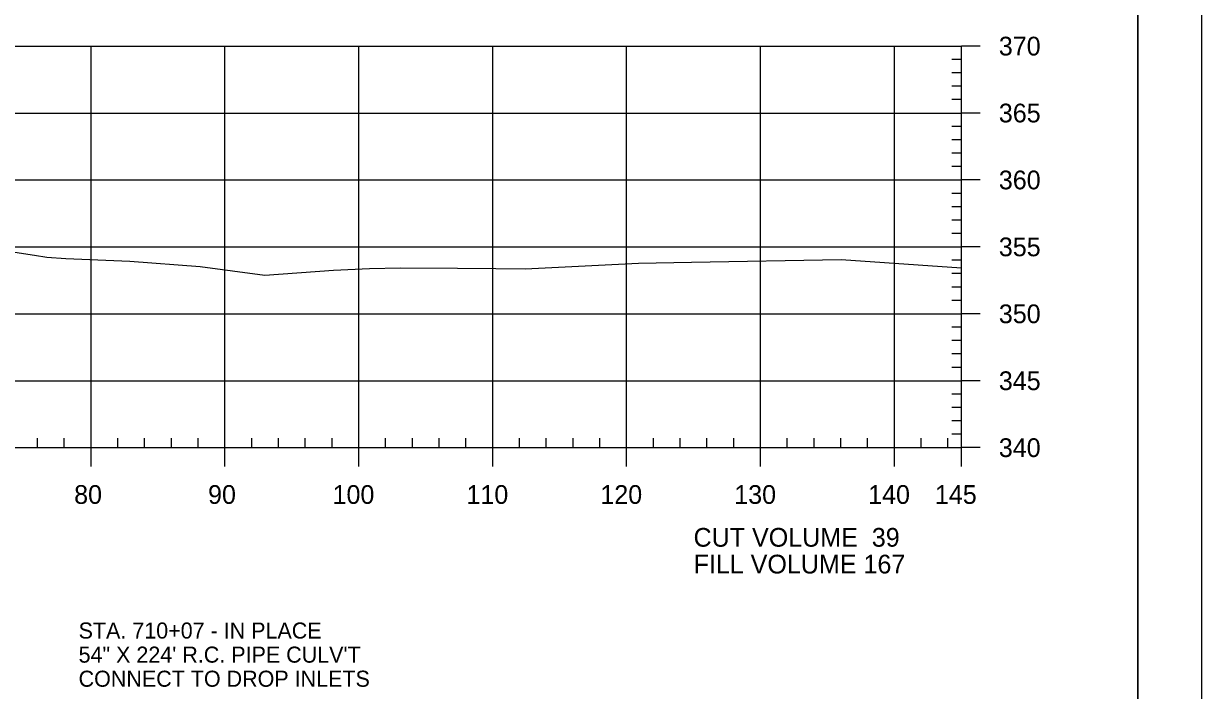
# Model space of a CAD drawing. Extents: x 1359801 to 1362404, y 372415 to 374228.
# Drawn here: x 1360662.5 to 1360750.5, y 373278.1 to 373327.9 of the extents above; entities that cross this region are included whole.
import ezdxf

# ---------------------------------------------------------------- set-up
doc = ezdxf.new("R2010")
doc.units = 0
for name, color, linetype in [('S_DRG_PT_SYM', 7, 'Continuous'), ('S_MAILBOX', 7, 'Continuous'), ('S_PRIMARY_CTL', 7, 'Continuous'), ('S_SHOULDER', 7, 'Continuous'), ('S_UTILITY_POLE_ANNOT', 7, 'Continuous'), ('S_UTL_PT_SYM', 7, 'Continuous'), ('S_WATER_UTILITIES', 7, 'Continuous')]:
    doc.layers.add(name, color=color, linetype=linetype)

msp = doc.modelspace()

# ---------------------------------------------------------------- linework, layer by layer
at = {"layer": 'S_DRG_PT_SYM'}
msp.add_lwpolyline([(1360657.249, 373311.568), (1360663.315, 373310.641), (1360664.241, 373310.494), (1360665.646, 373310.397), (1360670.432, 373310.197), (1360675.67, 373309.796), (1360680.517, 373309.155), (1360685.64, 373309.521), (1360688.339, 373309.651), (1360690.641, 373309.697), (1360694.888, 373309.666), (1360697.767, 373309.635), (1360699.963, 373309.617), (1360708.42, 373310.036), (1360712.383, 373310.112), (1360723.558, 373310.327), (1360732.53, 373309.699)], dxfattribs=at)
at = {"layer": 'S_MAILBOX'}
for p, q in [((1360442.53, 373326.26), (1360732.53, 373326.26)), ((1360667.53, 373296.26), (1360667.53, 373326.26)), ((1360677.53, 373296.26), (1360677.53, 373326.26)), ((1360687.53, 373296.26), (1360687.53, 373326.26)), ((1360697.53, 373296.26), (1360697.53, 373326.26)), ((1360707.53, 373296.26), (1360707.53, 373326.26)), ((1360717.53, 373296.26), (1360717.53, 373326.26)), ((1360727.53, 373296.26), (1360727.53, 373326.26)), ((1360732.53, 373296.26), (1360732.53, 373326.26)), ((1360442.53, 373321.26), (1360732.53, 373321.26)), ((1360442.53, 373316.26), (1360732.53, 373316.26)), ((1360442.53, 373311.26), (1360732.53, 373311.26)), ((1360442.53, 373306.26), (1360732.53, 373306.26)), ((1360442.53, 373301.26), (1360732.53, 373301.26)), ((1360442.53, 373296.26), (1360732.53, 373296.26))]:
    msp.add_line(p, q, dxfattribs=at)
at = {"layer": 'S_SHOULDER'}
for points in [[(1360417.123, 373374.614), (1360750.463, 373374.614), (1360750.463, 373161.277), (1360417.123, 373161.277)], [(1360663.45, 373370.72), (1360663.45, 373360.84), (1360699.182, 373360.84), (1360699.182, 373357.92), (1360722.382, 373357.92), (1360722.382, 373333.587), (1360745.71, 373333.587), (1360745.71, 373165.26), (1360429.53, 373165.26), (1360429.53, 373370.72)]]:
    msp.add_lwpolyline(points, close=True, dxfattribs=at)
at = {"layer": 'S_UTL_PT_SYM'}
msp.add_line((1360745.71, 373165.26), (1360745.71, 373370.72), dxfattribs=at)
at = {"layer": 'S_WATER_UTILITIES'}
for p, q in [((1360732.53, 373296.26), (1360732.53, 373326.26)), ((1360733.93, 373326.26), (1360732.53, 373326.26)), ((1360732.53, 373325.26), (1360731.83, 373325.26)), ((1360732.53, 373324.26), (1360731.83, 373324.26)), ((1360732.53, 373323.26), (1360731.83, 373323.26)), ((1360732.53, 373322.26), (1360731.83, 373322.26)), ((1360733.93, 373321.26), (1360732.53, 373321.26)), ((1360732.53, 373320.26), (1360731.83, 373320.26)), ((1360732.53, 373319.26), (1360731.83, 373319.26)), ((1360732.53, 373318.26), (1360731.83, 373318.26)), ((1360732.53, 373317.26), (1360731.83, 373317.26)), ((1360733.93, 373316.26), (1360732.53, 373316.26)), ((1360732.53, 373315.26), (1360731.83, 373315.26)), ((1360732.53, 373314.26), (1360731.83, 373314.26)), ((1360732.53, 373313.26), (1360731.83, 373313.26)), ((1360732.53, 373312.26), (1360731.83, 373312.26)), ((1360733.93, 373311.26), (1360732.53, 373311.26)), ((1360732.53, 373310.26), (1360731.83, 373310.26)), ((1360732.53, 373309.26), (1360731.83, 373309.26)), ((1360732.53, 373308.26), (1360731.83, 373308.26)), ((1360732.53, 373307.26), (1360731.83, 373307.26)), ((1360733.93, 373306.26), (1360732.53, 373306.26)), ((1360732.53, 373305.26), (1360731.83, 373305.26)), ((1360732.53, 373304.26), (1360731.83, 373304.26)), ((1360732.53, 373303.26), (1360731.83, 373303.26)), ((1360732.53, 373302.26), (1360731.83, 373302.26)), ((1360733.93, 373301.26), (1360732.53, 373301.26)), ((1360732.53, 373300.26), (1360731.83, 373300.26)), ((1360732.53, 373299.26), (1360731.83, 373299.26)), ((1360732.53, 373298.26), (1360731.83, 373298.26)), ((1360663.53, 373296.26), (1360663.53, 373296.96)), ((1360665.53, 373296.26), (1360665.53, 373296.96)), ((1360669.53, 373296.26), (1360669.53, 373296.96)), ((1360671.53, 373296.26), (1360671.53, 373296.96)), ((1360673.53, 373296.26), (1360673.53, 373296.96)), ((1360675.53, 373296.26), (1360675.53, 373296.96)), ((1360679.53, 373296.26), (1360679.53, 373296.96)), ((1360681.53, 373296.26), (1360681.53, 373296.96)), ((1360683.53, 373296.26), (1360683.53, 373296.96)), ((1360685.53, 373296.26), (1360685.53, 373296.96)), ((1360689.53, 373296.26), (1360689.53, 373296.96)), ((1360691.53, 373296.26), (1360691.53, 373296.96)), ((1360693.53, 373296.26), (1360693.53, 373296.96)), ((1360695.53, 373296.26), (1360695.53, 373296.96)), ((1360699.53, 373296.26), (1360699.53, 373296.96)), ((1360701.53, 373296.26), (1360701.53, 373296.96)), ((1360703.53, 373296.26), (1360703.53, 373296.96)), ((1360705.53, 373296.26), (1360705.53, 373296.96)), ((1360709.53, 373296.26), (1360709.53, 373296.96)), ((1360711.53, 373296.26), (1360711.53, 373296.96)), ((1360713.53, 373296.26), (1360713.53, 373296.96)), ((1360715.53, 373296.26), (1360715.53, 373296.96)), ((1360719.53, 373296.26), (1360719.53, 373296.96)), ((1360721.53, 373296.26), (1360721.53, 373296.96)), ((1360723.53, 373296.26), (1360723.53, 373296.96)), ((1360725.53, 373296.26), (1360725.53, 373296.96)), ((1360729.53, 373296.26), (1360729.53, 373296.96)), ((1360731.53, 373296.26), (1360731.53, 373296.96)), ((1360732.53, 373297.26), (1360731.83, 373297.26)), ((1360442.53, 373296.26), (1360732.53, 373296.26)), ((1360667.53, 373294.86), (1360667.53, 373296.26)), ((1360677.53, 373294.86), (1360677.53, 373296.26)), ((1360687.53, 373294.86), (1360687.53, 373296.26)), ((1360697.53, 373294.86), (1360697.53, 373296.26)), ((1360707.53, 373294.86), (1360707.53, 373296.26)), ((1360717.53, 373294.86), (1360717.53, 373296.26)), ((1360727.53, 373294.86), (1360727.53, 373296.26)), ((1360732.53, 373294.86), (1360732.53, 373296.26)), ((1360733.93, 373296.26), (1360732.53, 373296.26))]:
    msp.add_line(p, q, dxfattribs=at)

# ---------------------------------------------------------------- texts
at = {"layer": 'S_PRIMARY_CTL'}
for s, p in [('370', (1360735.33, 373325.56)), ('365', (1360735.33, 373320.56)), ('360', (1360735.33, 373315.56)), ('355', (1360735.33, 373310.56)), ('350', (1360735.33, 373305.56)), ('345', (1360735.33, 373300.56)), ('340', (1360735.33, 373295.56)), ('80', (1360666.269, 373292.06)), ('90', (1360676.269, 373292.06)), ('100', (1360685.569, 373292.06)), ('110', (1360695.569, 373292.06)), ('120', (1360705.569, 373292.06)), ('130', (1360715.569, 373292.06)), ('140', (1360725.569, 373292.06)), ('145', (1360730.556, 373292.06)), ('CUT VOLUME  39', (1360712.53, 373288.86)), ('FILL VOLUME 167', (1360712.53, 373286.86))]:
    msp.add_text(s, height=1.4, dxfattribs=at).set_placement(p)
at = {"layer": 'S_UTILITY_POLE_ANNOT'}
for s, p in [('STA. 710+07 - IN PLACE', (1360666.601, 373281.997)), ('54" X 224\' R.C. PIPE CULV\'T', (1360666.601, 373280.197)), ('CONNECT TO DROP INLETS ', (1360666.601, 373278.397))]:
    msp.add_text(s, height=1.2, dxfattribs=at).set_placement(p)

doc.saveas('drawing.dxf')
